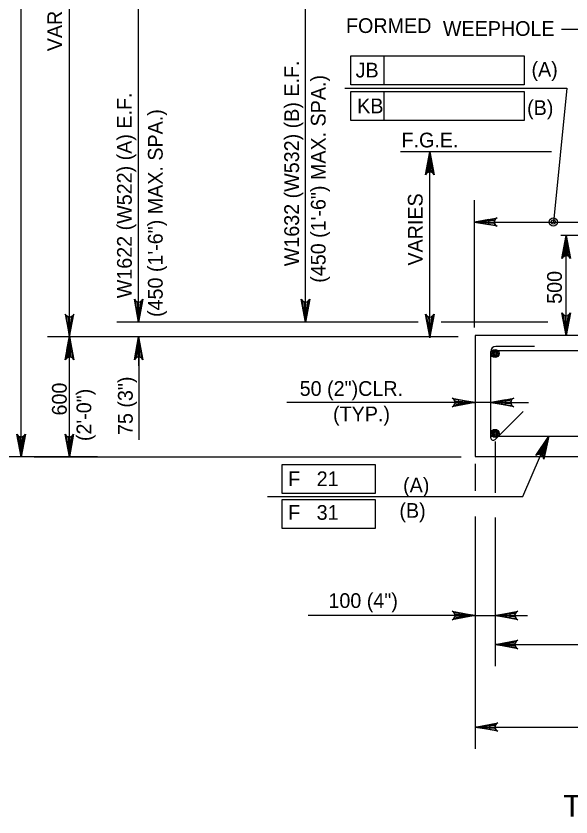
# Model space of a CAD drawing. Extents: x 634540 to 640306, y 296059 to 300275.
# Drawn here: x 639840.5 to 639953.5, y 297523 to 297686.1 of the extents above; entities that cross this region are included whole.
import ezdxf

# ---------------------------------------------------------------- set-up
doc = ezdxf.new("R2010")
doc.units = 0
for name, color, linetype in [('3', 7, 'Continuous'), ('4', 7, 'Continuous'), ('5', 7, 'Continuous'), ('6', 7, 'Continuous'), ('9', 7, 'Continuous')]:
    doc.layers.add(name, color=color, linetype=linetype)

msp = doc.modelspace()

# ---------------------------------------------------------------- linework, layer by layer
at = {"layer": '3'}
for p, q in [((639962.01, 297683.33), (639951.58, 297683.33)), ((639943.68, 297588.23), (639948.97, 297600.49))]:
    msp.add_line(p, q, dxfattribs=at)
msp.add_lwpolyline([(639948.96, 297600.49), (639947.93, 297595.87), (639947.84, 297596.29), (639947.63, 297596.59), (639947.36, 297596.76), (639947.05, 297596.83), (639946.69, 297596.79), (639946.32, 297596.56), (639948.96, 297600.49), (639946.69, 297596.79), (639947.05, 297596.83), (639948.96, 297600.49), (639947.36, 297596.76), (639947.63, 297596.59), (639948.96, 297600.49), (639947.84, 297596.29)], dxfattribs=at)
at = {"layer": '4'}
for p, q in [((639841.57, 297596.29), (639841.57, 297758.02)), ((639899.46, 297623.76), (639899.46, 297706)), ((639865.49, 297623.76), (639865.49, 297692.29)), ((639851.39, 297623.68), (639851.39, 297689.37)), ((639908.64, 297672.1), (639908.64, 297678.01)), ((639908.64, 297678.01), (639943.94, 297678.01)), ((639915.48, 297672.1), (639915.48, 297678.01)), ((639943.94, 297678.01), (639943.94, 297672.1)), ((639943.94, 297672.1), (639908.64, 297672.1)), ((639907.44, 297671.38), (639952.61, 297671.38)), ((639908.64, 297664.82), (639908.64, 297670.73)), ((639908.64, 297670.73), (639943.94, 297670.73)), ((639915.48, 297664.82), (639915.48, 297670.73)), ((639943.94, 297670.73), (639943.94, 297664.82)), ((639952.61, 297671.38), (639949.9, 297644.14)), ((639943.94, 297664.82), (639908.64, 297664.82)), ((639949.49, 297658.43), (639918.8, 297658.43)), ((639924.77, 297620.73), (639924.77, 297658.43)), ((639933.82, 297622.66), (639933.82, 297648.57)), ((639933.82, 297644.14), (639964.71, 297644.14)), ((639965.23, 297641.38), (639951.42, 297641.38)), ((639952.51, 297621), (639952.51, 297641.38)), ((639922.41, 297623.76), (639861.07, 297623.76)), ((639920.26, 297623.76), (639890.05, 297623.76)), ((639948.76, 297623.76), (639927.06, 297623.76)), ((639946.57, 297623.76), (639928.49, 297623.76)), ((639930.5, 297620.73), (639846.96, 297620.73)), ((639896.82, 297620.73), (639861.07, 297620.73)), ((639865.5, 297620.73), (639865.5, 297599.77)), ((639851.39, 297596.29), (639851.39, 297618.04)), ((639865.49, 297617.77), (639865.49, 297614.82)), ((639937.17, 297607.4), (639895.64, 297607.4)), ((639937.17, 297607.4), (639944.82, 297607.4)), ((639938.02, 297599.41), (639938.02, 297588.97)), ((639938.02, 297599.27), (639938.02, 297592.13)), ((639857.08, 297596.29), (639837.14, 297596.29)), ((639844.24, 297596.29), (639931.12, 297596.29)), ((639894.68, 297594.75), (639913.63, 297594.75)), ((639894.68, 297588.85), (639894.68, 297594.75)), ((639913.63, 297594.75), (639913.63, 297588.85)), ((639933.95, 297594.86), (639933.95, 297589.38)), ((639913.63, 297588.85), (639894.68, 297588.85)), ((639891.72, 297588.23), (639943.68, 297588.23)), ((639894.68, 297587.64), (639913.63, 297587.64)), ((639894.68, 297581.74), (639894.68, 297587.64)), ((639913.63, 297587.64), (639913.63, 297581.74)), ((639933.95, 297584.13), (639933.95, 297536.84)), ((639938.02, 297583.98), (639938.02, 297553.64)), ((639913.63, 297581.74), (639894.68, 297581.74)), ((639933.95, 297564.01), (639899.97, 297564.01)), ((639933.95, 297564.01), (639944.61, 297564.01)), ((639938.02, 297558.07), (640044.17, 297558.07)), ((639933.95, 297541.27), (640048.23, 297541.27))]:
    msp.add_line(p, q, dxfattribs=at)
for points in [[(639924.77, 297658.43), (639925.64, 297653.77), (639925.39, 297654.13), (639925.08, 297654.31), (639924.77, 297654.37), (639924.46, 297654.31), (639924.14, 297654.13), (639923.89, 297653.77), (639924.77, 297658.43), (639924.14, 297654.13), (639924.46, 297654.31), (639924.77, 297658.43), (639924.77, 297654.37), (639925.08, 297654.31), (639924.77, 297658.43), (639925.39, 297654.13)], [(639933.82, 297644.14), (639938.48, 297645.02), (639938.12, 297644.77), (639937.93, 297644.46), (639937.88, 297644.14), (639937.93, 297643.83), (639938.12, 297643.52), (639938.48, 297643.27), (639933.82, 297644.14), (639938.12, 297643.52), (639937.93, 297643.83), (639933.82, 297644.14), (639937.88, 297644.14), (639937.93, 297644.46), (639933.82, 297644.14), (639938.12, 297644.77)], [(639952.51, 297641.38), (639953.39, 297636.72), (639953.14, 297637.08), (639952.83, 297637.26), (639952.51, 297637.32), (639952.2, 297637.26), (639951.89, 297637.08), (639951.64, 297636.72), (639952.51, 297641.38), (639951.89, 297637.08), (639952.2, 297637.26), (639952.51, 297641.38), (639952.51, 297637.32), (639952.83, 297637.26), (639952.51, 297641.38), (639953.14, 297637.08)], [(639865.49, 297623.76), (639864.62, 297628.42), (639864.87, 297628.06), (639865.18, 297627.88), (639865.49, 297627.82), (639865.81, 297627.88), (639866.12, 297628.06), (639866.37, 297628.42), (639865.49, 297623.76), (639866.12, 297628.06), (639865.81, 297627.88), (639865.49, 297623.76), (639865.49, 297627.82), (639865.18, 297627.88), (639865.49, 297623.76), (639864.87, 297628.06)], [(639899.46, 297623.76), (639898.59, 297628.42), (639898.84, 297628.06), (639899.15, 297627.88), (639899.46, 297627.82), (639899.78, 297627.88), (639900.09, 297628.06), (639900.34, 297628.42), (639899.46, 297623.76), (639900.09, 297628.06), (639899.78, 297627.88), (639899.46, 297623.76), (639899.46, 297627.82), (639899.15, 297627.88), (639899.46, 297623.76), (639898.84, 297628.06)], [(639851.43, 297620.73), (639852.31, 297625.39), (639852.06, 297625.03), (639851.75, 297624.84), (639851.43, 297624.79), (639851.12, 297624.84), (639850.81, 297625.03), (639850.56, 297625.39), (639851.43, 297620.73), (639850.81, 297625.03), (639851.12, 297624.84), (639851.43, 297620.73), (639851.43, 297624.79), (639851.75, 297624.84), (639851.43, 297620.73), (639852.06, 297625.03)], [(639924.77, 297620.73), (639923.89, 297625.39), (639924.14, 297625.03), (639924.46, 297624.84), (639924.77, 297624.79), (639925.08, 297624.84), (639925.39, 297625.03), (639925.64, 297625.39), (639924.77, 297620.73), (639925.39, 297625.03), (639925.08, 297624.84), (639924.77, 297620.73), (639924.77, 297624.79), (639924.46, 297624.84), (639924.77, 297620.73), (639924.14, 297625.03)], [(639952.51, 297621), (639951.64, 297625.66), (639951.89, 297625.3), (639952.2, 297625.12), (639952.51, 297625.06), (639952.83, 297625.12), (639953.14, 297625.3), (639953.39, 297625.66), (639952.51, 297621), (639953.14, 297625.3), (639952.83, 297625.12), (639952.51, 297621), (639952.51, 297625.06), (639952.2, 297625.12), (639952.51, 297621), (639951.89, 297625.3)], [(639851.43, 297620.73), (639852.31, 297616.07), (639852.06, 297616.42), (639851.75, 297616.61), (639851.43, 297616.66), (639851.12, 297616.61), (639850.81, 297616.42), (639850.56, 297616.07), (639851.43, 297620.73), (639850.81, 297616.42), (639851.12, 297616.61), (639851.43, 297620.73), (639851.43, 297616.66), (639851.75, 297616.61), (639851.43, 297620.73), (639852.06, 297616.42)], [(639865.49, 297620.73), (639866.37, 297616.07), (639866.12, 297616.42), (639865.81, 297616.61), (639865.49, 297616.66), (639865.18, 297616.61), (639864.87, 297616.42), (639864.62, 297616.07), (639865.49, 297620.73), (639864.87, 297616.42), (639865.18, 297616.61), (639865.49, 297620.73), (639865.49, 297616.66), (639865.81, 297616.61), (639865.49, 297620.73), (639866.12, 297616.42)], [(639933.95, 297607.4), (639929.29, 297606.53), (639929.65, 297606.78), (639929.84, 297607.09), (639929.89, 297607.4), (639929.84, 297607.71), (639929.65, 297608.03), (639929.29, 297608.27), (639933.95, 297607.4), (639929.65, 297608.03), (639929.84, 297607.71), (639933.95, 297607.4), (639929.89, 297607.4), (639929.84, 297607.09), (639933.95, 297607.4), (639929.65, 297606.78)], [(639937.17, 297607.4), (639941.83, 297608.27), (639941.47, 297608.03), (639941.29, 297607.71), (639941.23, 297607.4), (639941.29, 297607.09), (639941.47, 297606.78), (639941.83, 297606.53), (639937.17, 297607.4), (639941.47, 297606.78), (639941.29, 297607.09), (639937.17, 297607.4), (639941.23, 297607.4), (639941.29, 297607.71), (639937.17, 297607.4), (639941.47, 297608.03)], [(639841.57, 297596.29), (639840.69, 297600.95), (639840.94, 297600.59), (639841.25, 297600.41), (639841.57, 297600.36), (639841.88, 297600.41), (639842.19, 297600.59), (639842.44, 297600.95), (639841.57, 297596.29), (639842.19, 297600.59), (639841.88, 297600.41), (639841.57, 297596.29), (639841.57, 297600.36), (639841.25, 297600.41), (639841.57, 297596.29), (639840.94, 297600.59)], [(639851.39, 297596.29), (639850.52, 297600.95), (639850.76, 297600.59), (639851.08, 297600.41), (639851.39, 297600.36), (639851.7, 297600.41), (639852.01, 297600.59), (639852.26, 297600.95), (639851.39, 297596.29), (639852.01, 297600.59), (639851.7, 297600.41), (639851.39, 297596.29), (639851.39, 297600.36), (639851.08, 297600.41), (639851.39, 297596.29), (639850.76, 297600.59)], [(639933.95, 297564.01), (639929.29, 297563.13), (639929.65, 297563.38), (639929.84, 297563.69), (639929.89, 297564.01), (639929.84, 297564.32), (639929.65, 297564.63), (639929.29, 297564.88), (639933.95, 297564.01), (639929.65, 297564.63), (639929.84, 297564.32), (639933.95, 297564.01), (639929.89, 297564.01), (639929.84, 297563.69), (639933.95, 297564.01), (639929.65, 297563.38)], [(639938.02, 297564.01), (639942.68, 297564.88), (639942.32, 297564.63), (639942.14, 297564.32), (639942.08, 297564.01), (639942.14, 297563.69), (639942.32, 297563.38), (639942.68, 297563.13), (639938.02, 297564.01), (639942.32, 297563.38), (639942.14, 297563.69), (639938.02, 297564.01), (639942.08, 297564.01), (639942.14, 297564.32), (639938.02, 297564.01), (639942.32, 297564.63)], [(639938.02, 297558.07), (639942.68, 297558.94), (639942.32, 297558.7), (639942.14, 297558.38), (639942.08, 297558.07), (639942.14, 297557.76), (639942.32, 297557.45), (639942.68, 297557.2), (639938.02, 297558.07), (639942.32, 297557.45), (639942.14, 297557.76), (639938.02, 297558.07), (639942.08, 297558.07), (639942.14, 297558.38), (639938.02, 297558.07), (639942.32, 297558.7)], [(639933.95, 297541.27), (639938.61, 297542.14), (639938.26, 297541.89), (639938.07, 297541.58), (639938.02, 297541.27), (639938.07, 297540.96), (639938.26, 297540.64), (639938.61, 297540.4), (639933.95, 297541.27), (639938.26, 297540.64), (639938.07, 297540.96), (639933.95, 297541.27), (639938.02, 297541.27), (639938.07, 297541.58), (639933.95, 297541.27), (639938.26, 297541.89)]]:
    msp.add_lwpolyline(points, dxfattribs=at)
for points in [[(639925.26, 297655.52), (639924.27, 297655.52), (639924.77, 297658.47)], [(639936.77, 297643.65), (639936.77, 297644.63), (639933.82, 297644.14)], [(639952.02, 297638.43), (639953, 297638.43), (639952.51, 297641.38)], [(639865, 297626.71), (639865.99, 297626.71), (639865.49, 297623.76)], [(639898.97, 297626.71), (639899.95, 297626.71), (639899.46, 297623.76)], [(639851.88, 297623.68), (639850.9, 297623.68), (639851.39, 297620.73)], [(639925.26, 297623.49), (639924.27, 297623.49), (639924.77, 297620.53)], [(639952.02, 297623.95), (639953, 297623.95), (639952.51, 297621)], [(639851.88, 297618.04), (639850.9, 297618.04), (639851.39, 297620.99)], [(639865, 297617.77), (639865.99, 297617.77), (639865.49, 297620.73)], [(639930.59, 297607.89), (639930.59, 297606.91), (639933.55, 297607.4)], [(639940.12, 297606.91), (639940.12, 297607.89), (639937.17, 297607.4)], [(639851.88, 297599.24), (639850.9, 297599.24), (639851.39, 297596.29)], [(639930.73, 297564.5), (639930.73, 297563.51), (639933.68, 297564.01)], [(639941.11, 297563.51), (639941.11, 297564.5), (639938.16, 297564.01)], [(639940.97, 297558.56), (639940.97, 297557.58), (639938.02, 297558.07)], [(639936.91, 297541.76), (639936.91, 297540.78), (639933.95, 297541.27)]]:
    msp.add_lwpolyline(points, close=True, dxfattribs=at)
at = {"layer": '5'}
for radius in [0.833, 0.417]:
    msp.add_circle((639949.9, 297644.14), radius, dxfattribs=at)
at = {"layer": '6'}
for p, q in [((639946.05, 297618.82), (639938.19, 297618.82)), ((639937.17, 297600.2), (639937.17, 297617.79)), ((640045.01, 297617.92), (639937.18, 297617.92)), ((639943.75, 297605.55), (639938.04, 297599.84)), ((639937.17, 297600.49), (640045.02, 297600.49))]:
    msp.add_line(p, q, dxfattribs=at)
for centre, radius in [((639938.02, 297617.35), 0.833), ((639938.02, 297617.35), 0.625), ((639938.02, 297617.35), 0.417), ((639938.02, 297617.35), 0.208), ((639938.02, 297601.08), 0.833), ((639938.02, 297601.08), 0.625), ((639938.02, 297601.08), 0.417), ((639938.02, 297601.08), 0.208)]:
    msp.add_circle(centre, radius, dxfattribs=at)
for centre, radius, start, end in [((639938.19, 297617.79), 1.03, 90, 180), ((639937.68, 297600.2), 0.512, 180, 315)]:
    msp.add_arc(centre, radius, start, end, dxfattribs=at)
at = {"layer": '9'}
for p, q in [((639964.71, 297621), (639933.95, 297621)), ((639933.95, 297621), (639933.95, 297596.39)), ((639933.95, 297596.39), (640048.23, 297596.39))]:
    msp.add_line(p, q, dxfattribs=at)

# ---------------------------------------------------------------- texts
at = {"layer": '3'}
for s, height, p in [('FORMED', 3, (639907.69, 297682.65)), ('50 (2")CLR.', 3.0001, (639898.26, 297608.73)), ('100 (4")', 3, (639904.11, 297565.53))]:
    msp.add_text(s, height=height, dxfattribs=at).set_placement(p)
for s, p in [('500', (639951.62, 297627.48)), ('75 (3")', (639864.28, 297600.76)), ('600', (639850.85, 297604.73)), ('(2\'-0")', (639855.85, 297599.52))]:
    msp.add_text(s, height=3, rotation=90, dxfattribs=at).set_placement(p)
at = {"layer": '4'}
for s, height, p in [('VARIES', 3, (639849.91, 297678.93)), ('W1632 (W532) (B) E.F.', 3.0001, (639898.13, 297635.13)), ('(450 (1\'-6") MAX. SPA.)', 3.0001, (639903.54, 297631.77)), ('W1622 (W522) (A) E.F.', 3.0001, (639864.09, 297628.61)), ('(450 (1\'-6") MAX. SPA.)', 3.0001, (639870.38, 297624.8)), ('VARIES', 3, (639923.29, 297635.27))]:
    msp.add_text(s, height=height, rotation=90, dxfattribs=at).set_placement(p)
for s, height, p in [('WEEPHOLE', 3, (639927.41, 297682.06)), ('(A)', 3, (639945.44, 297673.76)), ('JB', 3, (639909.65, 297673.59)), ('KB', 3, (639909.97, 297666.3)), ('(B)', 3, (639944.55, 297665.94)), ('F.G.E.', 3, (639918.99, 297659.34)), ('(TYP.)', 3, (639905.05, 297603.56)), ('F   21', 3, (639895.92, 297590.34)), ('(A)', 3, (639919.31, 297589.07)), ('F   31', 3, (639895.92, 297583.48)), ('(B)', 3, (639918.56, 297583.89)), ('TYPICAL WING SECTION', 4.4294, (639951.91, 297523.01))]:
    msp.add_text(s, height=height, dxfattribs=at).set_placement(p)

doc.saveas('drawing.dxf')
